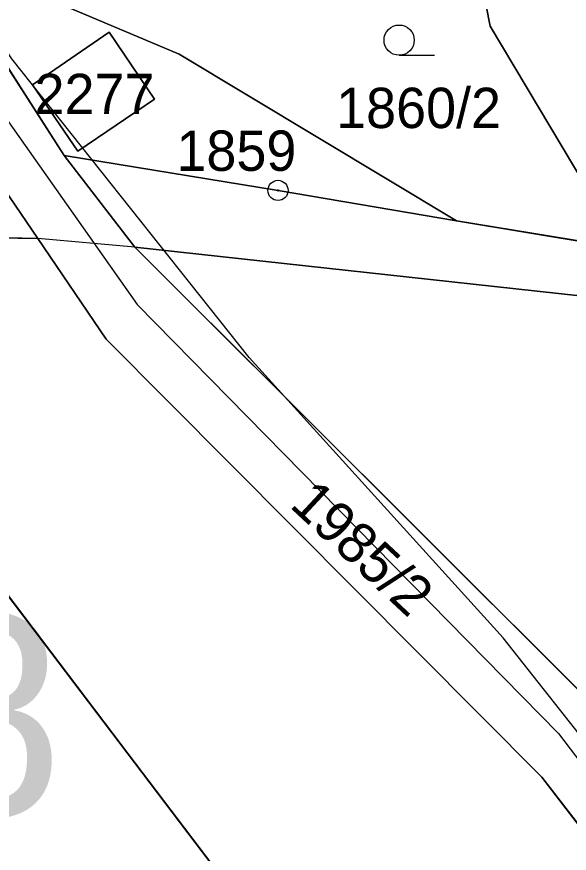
# Model space of a CAD drawing. Extents: x -706130 to -698555, y -971544 to -967260.
# Drawn here: x -703499.63 to -703472.23, y -970544.23 to -970502.76 of the extents above; entities that cross this region are included whole.
import ezdxf

# ---------------------------------------------------------------- set-up
doc = ezdxf.new("R2010")
doc.units = 0
for name, color, linetype in [('BPEJ hranice S', 7, 'Continuous'), ('Docházková izochrona - VLAK N', 7, 'Continuous'), ('Hranice intravilán', 7, 'Continuous'), ('KN_Hranice_parcel', 7, 'Continuous'), ('KN_Parcelni cisla', 7, 'Continuous'), ('KN_Polygon parcely', 7, 'Continuous'), ('KN_POZEMKY_14_OSTATNI PLOCHA', 7, 'Continuous'), ('KN_POZEMKY_5_ZAHRADA', 7, 'Continuous'), ('KN_POZEMKY_7_TTP', 7, 'Continuous'), ('KN_VYUZITI_17_ostatni plocha_ostatni komunikace', 7, 'Continuous'), ('KN_VYUZITI_26_ostatni plocha_jina plocha', 7, 'Continuous'), ('KN_Značky bodu BP', 7, 'Continuous'), ('KN_Značky kultur', 7, 'Continuous'), ('Komunikace mistni obsluzne - osy S', 7, 'Continuous'), ('Plochy N_P ŠRAFY', 7, 'Continuous'), ('Plochy smíšené nezastavěného území všeobecné S', 7, 'Continuous'), ('Plochy smíšené obytné venkovské N', 7, 'Continuous'), ('Plochy smíšené obytné venkovské S', 7, 'Continuous'), ('Plochy verejnych prostranstvi - komunikace ostatni S', 7, 'Continuous'), ('Plochy zeleně sídelní ostatní S', 7, 'Continuous'), ('Plochy zmen_ zastavitelne plochy', 7, 'Continuous'), ('Plochy zmen_ zastavitelne plochy_ZAKL', 7, 'Continuous'), ('Regulační bloky v krajině S', 7, 'Continuous'), ('Regulační bloky zastavitelné N', 7, 'Continuous'), ('Regulační bloky zastavěné S', 7, 'Continuous'), ('Regulační bloky_číslo S NEZAPINAT', 7, 'Continuous'), ('Trasy turistické N', 7, 'Continuous'), ('Vodovodní řady - rozváděcí S', 7, 'Continuous'), ('Zastavene uzemi N', 7, 'Continuous'), ('Zastavene uzemi plochy N', 7, 'Continuous'), ('Zábory hodnocené - plochy', 7, 'Continuous')]:
    doc.layers.add(name, color=color, linetype=linetype)

msp = doc.modelspace()

# ---------------------------------------------------------------- linework, layer by layer
at = {"layer": 'BPEJ hranice S'}
for points in [[(-703482.022, -970450.367), (-703480.164, -970462.761), (-703479.854, -970478.254), (-703479.728, -970479.331), (-703479.625, -970480.211), (-703479.172, -970484.08), (-703479.022, -970485.365), (-703478.09, -970493.318), (-703477.088, -970498.421), (-703476.773, -970500.029), (-703476.143, -970503.233), (-703469.568, -970514.242), (-703468.001, -970516.866), (-703467.496, -970517.617), (-703462.581, -970524.92), (-703455.966, -970534.749), (-703453.553, -970538.19)], [(-703453.553, -970538.19), (-703455.966, -970534.749), (-703462.581, -970524.92), (-703467.496, -970517.617), (-703468.001, -970516.866), (-703469.568, -970514.242), (-703476.143, -970503.233), (-703476.773, -970500.029), (-703477.088, -970498.421), (-703478.09, -970493.318), (-703476.231, -970493.617), (-703474.271, -970493.933), (-703463.405, -970495.684), (-703451.718, -970497.567)]]:
    msp.add_lwpolyline(points, dxfattribs=at)
at = {"layer": 'Docházková izochrona - VLAK N'}
msp.add_circle((-704165.451, -969778.767), 800, dxfattribs=at)
at = {"layer": 'Hranice intravilán'}
msp.add_lwpolyline([(-703671.68, -970421.04), (-703635.34, -970415.7), (-703598.92, -970415.38), (-703584.57, -970401.94), (-703581.752, -970399.103), (-703575.44, -970405.35), (-703572.42, -970408.81), (-703561.53, -970421.29), (-703561.53, -970421.29), (-703545.45, -970434.87), (-703539.12, -970446.53), (-703530.1, -970456.69), (-703525.04, -970463.09), (-703515.47, -970480.09), (-703510.1, -970487.3), (-703506.19, -970495.76), (-703497.27, -970509.64), (-703493.77, -970514.19), (-703498.59, -970513.76), (-703513.76, -970513.44), (-703532.31, -970511.19), (-703515.55, -970543.43), (-703529.12, -970544), (-703506.01, -970582.94)], dxfattribs=at)
at = {"layer": 'KN_Hranice_parcel'}
for p, q in [((-703506.19, -970495.76), (-703497.27, -970509.64)), ((-703498.59, -970513.76), (-703501.72, -970509.16)), ((-703493.77, -970514.19), (-703497.27, -970509.64)), ((-703477.81, -970512.87), (-703467.36, -970514.61)), ((-703513.76, -970513.44), (-703498.59, -970513.76))]:
    msp.add_line(p, q, dxfattribs=at)
for points in [[(-703477.81, -970512.87), (-703491.58, -970504.61), (-703496.94, -970502.35)], [(-703496.59, -970509.43), (-703498.85, -970506.13), (-703495.05, -970503.53), (-703492.79, -970506.84), (-703496.59, -970509.43)], [(-703497.27, -970509.64), (-703486.67, -970511.37), (-703477.81, -970512.87)], [(-703472.27, -970577.26), (-703488.5, -970546.68), (-703513.76, -970513.44)], [(-703435.9, -970600.45), (-703457.52, -970562.14), (-703466.01, -970550.3), (-703473.58, -970540.46), (-703495.19, -970518.75), (-703498.59, -970513.76)], [(-703493.77, -970514.19), (-703470.1, -970537.81), (-703462.43, -970547.72), (-703453.97, -970560.23), (-703443.67, -970577.78)], [(-703412.23, -970528.86), (-703416, -970528.12), (-703430.69, -970526.61), (-703471.7, -970516.59), (-703493.77, -970514.19)]]:
    msp.add_lwpolyline(points, dxfattribs=at)
at = {"layer": 'KN_Polygon parcely'}
for points in [[(-703416.95, -970645.24), (-703428.02, -970606.74), (-703428.84, -970604.59), (-703432.78, -970597.04), (-703442.73, -970579.48), (-703443.67, -970577.78), (-703453.97, -970560.23), (-703462.43, -970547.72), (-703470.1, -970537.81), (-703493.77, -970514.19), (-703497.27, -970509.64), (-703506.19, -970495.76), (-703510.1, -970487.3), (-703515.47, -970480.09), (-703525.04, -970463.09), (-703530.1, -970456.69), (-703539.12, -970446.53), (-703545.12, -970435.39), (-703545.45, -970434.87), (-703561.53, -970421.29), (-703572.42, -970408.81), (-703575.44, -970405.35), (-703593.78, -970387.2)], [(-703596.35, -970390.14), (-703584.57, -970401.94), (-703581.81, -970404.7), (-703561.99, -970426.7), (-703559.69, -970428.44), (-703556.14, -970431.12), (-703548.45, -970436.56), (-703542.22, -970449.4), (-703528.15, -970465.22), (-703518.5, -970481.76), (-703513.69, -970488.66), (-703509.89, -970497.16), (-703501.72, -970509.16), (-703498.59, -970513.76), (-703495.19, -970518.75), (-703473.58, -970540.46), (-703466.01, -970550.3), (-703457.52, -970562.14), (-703435.9, -970600.45), (-703433.43, -970606.34), (-703419.9, -970645.98)]]:
    msp.add_lwpolyline(points, dxfattribs=at)
for points in [[(-703467.36, -970514.61), (-703472.18, -970500.18), (-703485.86, -970499.73), (-703494.68, -970496.44), (-703497.21, -970490.07), (-703498.44, -970500.19), (-703496.94, -970502.35), (-703491.58, -970504.61), (-703477.81, -970512.87)], [(-703506.19, -970495.76), (-703497.27, -970509.64), (-703486.67, -970511.37), (-703477.81, -970512.87), (-703491.58, -970504.61), (-703496.94, -970502.35), (-703505.55, -970496.22)], [(-703496.59, -970509.43), (-703498.85, -970506.13), (-703495.05, -970503.53), (-703492.79, -970506.84)], [(-703496.59, -970509.43), (-703492.79, -970506.84), (-703495.05, -970503.53), (-703498.85, -970506.13)], [(-703537.56, -970510.55), (-703532.31, -970511.19), (-703513.76, -970513.44), (-703498.59, -970513.76), (-703501.72, -970509.16), (-703515.39, -970509.14), (-703545.23, -970505.86), (-703562.08, -970505.76), (-703529.12, -970544)], [(-703358.47, -970540.7), (-703357.21, -970535.29), (-703376.88, -970531.73), (-703429.22, -970520.08), (-703466.65, -970511.21), (-703467.36, -970514.61), (-703477.81, -970512.87), (-703486.67, -970511.37), (-703497.27, -970509.64), (-703493.77, -970514.19), (-703471.7, -970516.59), (-703430.69, -970526.61), (-703416, -970528.12), (-703412.23, -970528.86), (-703407.32, -970529.83), (-703390.1, -970533.22), (-703379.35, -970535.34)], [(-703488.5, -970546.68), (-703513.76, -970513.44), (-703532.31, -970511.19), (-703515.55, -970543.43), (-703500.79, -970568.99), (-703472.27, -970577.26)], [(-703473.58, -970540.46), (-703495.19, -970518.75), (-703498.59, -970513.76), (-703513.76, -970513.44), (-703488.5, -970546.68), (-703472.27, -970577.26), (-703465, -970593.5), (-703435.9, -970600.45), (-703457.52, -970562.14), (-703466.01, -970550.3)], [(-703471.7, -970516.59), (-703493.77, -970514.19), (-703470.1, -970537.81), (-703462.43, -970547.72), (-703453.97, -970560.23), (-703443.67, -970577.78), (-703428.94, -970564.62), (-703454.61, -970540.37), (-703449.21, -970529.24), (-703421.16, -970540.34), (-703420.52, -970541.15), (-703414.69, -970541.02), (-703412.23, -970528.86), (-703416, -970528.12), (-703430.69, -970526.61)]]:
    msp.add_lwpolyline(points, close=True, dxfattribs=at)
at = {"layer": 'KN_POZEMKY_14_OSTATNI PLOCHA'}
for p, q in [((-703506.19, -970495.76), (-703497.27, -970509.64)), ((-703498.85, -970506.13), (-703495.05, -970503.53)), ((-703495.05, -970503.53), (-703492.79, -970506.84)), ((-703496.59, -970509.43), (-703498.85, -970506.13)), ((-703492.79, -970506.84), (-703496.59, -970509.43)), ((-703498.59, -970513.76), (-703501.72, -970509.16)), ((-703493.77, -970514.19), (-703497.27, -970509.64)), ((-703497.27, -970509.64), (-703486.67, -970511.37)), ((-703497.27, -970509.64), (-703493.77, -970514.19)), ((-703486.67, -970511.37), (-703477.81, -970512.87)), ((-703477.81, -970512.87), (-703467.36, -970514.61)), ((-703495.19, -970518.75), (-703498.59, -970513.76)), ((-703471.7, -970516.59), (-703493.77, -970514.19)), ((-703493.77, -970514.19), (-703470.1, -970537.81)), ((-703473.58, -970540.46), (-703495.19, -970518.75)), ((-703466.01, -970550.3), (-703473.58, -970540.46))]:
    msp.add_line(p, q, dxfattribs=at)
at = {"layer": 'KN_POZEMKY_5_ZAHRADA'}
for p, q in [((-703491.58, -970504.61), (-703496.94, -970502.35)), ((-703477.81, -970512.87), (-703491.58, -970504.61)), ((-703467.36, -970514.61), (-703477.81, -970512.87)), ((-703513.76, -970513.44), (-703488.5, -970546.68)), ((-703470.1, -970537.81), (-703493.77, -970514.19)), ((-703493.77, -970514.19), (-703471.7, -970516.59))]:
    msp.add_line(p, q, dxfattribs=at)
at = {"layer": 'KN_POZEMKY_7_TTP'}
for p, q in [((-703497.27, -970509.64), (-703506.19, -970495.76)), ((-703496.94, -970502.35), (-703491.58, -970504.61)), ((-703495.05, -970503.53), (-703498.85, -970506.13)), ((-703492.79, -970506.84), (-703495.05, -970503.53)), ((-703491.58, -970504.61), (-703477.81, -970512.87)), ((-703498.85, -970506.13), (-703496.59, -970509.43)), ((-703496.59, -970509.43), (-703492.79, -970506.84)), ((-703501.72, -970509.16), (-703498.59, -970513.76)), ((-703486.67, -970511.37), (-703497.27, -970509.64)), ((-703477.81, -970512.87), (-703486.67, -970511.37)), ((-703488.5, -970546.68), (-703513.76, -970513.44)), ((-703513.76, -970513.44), (-703498.59, -970513.76)), ((-703498.59, -970513.76), (-703513.76, -970513.44)), ((-703498.59, -970513.76), (-703495.19, -970518.75)), ((-703495.19, -970518.75), (-703473.58, -970540.46)), ((-703473.58, -970540.46), (-703466.01, -970550.3))]:
    msp.add_line(p, q, dxfattribs=at)
at = {"layer": 'KN_VYUZITI_17_ostatni plocha_ostatni komunikace'}
for p, q in [((-703506.19, -970495.76), (-703497.27, -970509.64)), ((-703498.59, -970513.76), (-703501.72, -970509.16)), ((-703493.77, -970514.19), (-703497.27, -970509.64)), ((-703497.27, -970509.64), (-703486.67, -970511.37)), ((-703497.27, -970509.64), (-703493.77, -970514.19)), ((-703486.67, -970511.37), (-703477.81, -970512.87)), ((-703477.81, -970512.87), (-703467.36, -970514.61)), ((-703495.19, -970518.75), (-703498.59, -970513.76)), ((-703471.7, -970516.59), (-703493.77, -970514.19)), ((-703493.77, -970514.19), (-703470.1, -970537.81)), ((-703473.58, -970540.46), (-703495.19, -970518.75)), ((-703466.01, -970550.3), (-703473.58, -970540.46))]:
    msp.add_line(p, q, dxfattribs=at)
at = {"layer": 'KN_VYUZITI_26_ostatni plocha_jina plocha'}
for p, q in [((-703498.85, -970506.13), (-703495.05, -970503.53)), ((-703495.05, -970503.53), (-703492.79, -970506.84)), ((-703496.59, -970509.43), (-703498.85, -970506.13)), ((-703492.79, -970506.84), (-703496.59, -970509.43))]:
    msp.add_line(p, q, dxfattribs=at)
at = {"layer": 'KN_Značky bodu BP'}
for radius in [0.5, 0.0303]:
    msp.add_circle((-703486.67, -970511.37), radius, dxfattribs=at)
at = {"layer": 'KN_Značky kultur'}
msp.add_line((-703480.663, -970504.67), (-703478.913, -970504.67), dxfattribs=at)
msp.add_circle((-703480.663, -970503.92), 0.75, dxfattribs=at)
at = {"layer": 'Komunikace mistni obsluzne - osy S'}
msp.add_lwpolyline([(-703799.428, -970313.344), (-703772.67, -970319.119), (-703743.027, -970323.757), (-703708.137, -970333.12), (-703680.068, -970339.508), (-703649.725, -970350.621), (-703637.833, -970358.584), (-703617.917, -970371.863), (-703601.041, -970383.676), (-703594.395, -970389.101), (-703577.781, -970405.465), (-703560.38, -970424.891), (-703546.214, -970436.092), (-703539.83, -970448.867), (-703526.801, -970463.743), (-703512.023, -970487.895), (-703508.088, -970496.558), (-703493.66, -970517.034), (-703472.761, -970538.298), (-703457.371, -970558.511), (-703445.042, -970579.512), (-703433.936, -970599.551), (-703430.788, -970606.026), (-703418.218, -970645.464)], dxfattribs=at)
at = {"layer": 'Plochy N_P ŠRAFY'}
for p, q in [((-703506.19, -970495.76), (-703497.27, -970509.64)), ((-703497.27, -970509.64), (-703486.67, -970511.37)), ((-703486.67, -970511.37), (-703477.81, -970512.87)), ((-703477.81, -970512.87), (-703467.36, -970514.61))]:
    msp.add_line(p, q, dxfattribs=at)
at = {"layer": 'Plochy smíšené nezastavěného území všeobecné S'}
for p, q in [((-703498.59, -970513.76), (-703501.72, -970509.16)), ((-703513.76, -970513.44), (-703498.59, -970513.76))]:
    msp.add_line(p, q, dxfattribs=at)
at = {"layer": 'Plochy smíšené obytné venkovské N'}
for p, q in [((-703506.19, -970495.76), (-703497.27, -970509.64)), ((-703497.27, -970509.64), (-703486.67, -970511.37)), ((-703486.67, -970511.37), (-703477.81, -970512.87)), ((-703477.81, -970512.87), (-703467.36, -970514.61))]:
    msp.add_line(p, q, dxfattribs=at)
at = {"layer": 'Plochy smíšené obytné venkovské S'}
for p, q in [((-703486.67, -970511.37), (-703497.27, -970509.64)), ((-703497.27, -970509.64), (-703493.77, -970514.19)), ((-703493.77, -970514.19), (-703470.1, -970537.81))]:
    msp.add_line(p, q, dxfattribs=at)
for points in [[(-703467.36, -970514.61), (-703477.81, -970512.87), (-703486.67, -970511.37)], [(-703472.27, -970577.26), (-703488.5, -970546.68), (-703513.76, -970513.44)]]:
    msp.add_lwpolyline(points, dxfattribs=at)
at = {"layer": 'Plochy verejnych prostranstvi - komunikace ostatni S'}
for points in [[(-703636.11, -970363.08), (-703623.01, -970370.91), (-703622.48, -970371.21), (-703611.55, -970379.16), (-703596.35, -970390.14), (-703584.57, -970401.94), (-703581.81, -970404.7), (-703561.99, -970426.7), (-703559.69, -970428.44), (-703556.14, -970431.12), (-703548.45, -970436.56), (-703542.22, -970449.4), (-703528.15, -970465.22), (-703518.5, -970481.76), (-703513.69, -970488.66), (-703509.89, -970497.16), (-703501.72, -970509.16), (-703498.59, -970513.76), (-703495.19, -970518.75), (-703473.58, -970540.46), (-703466.01, -970550.3), (-703457.52, -970562.14), (-703435.9, -970600.45)], [(-703416.95, -970645.24), (-703428.02, -970606.74), (-703428.84, -970604.59), (-703432.78, -970597.04), (-703442.73, -970579.48), (-703443.67, -970577.78), (-703453.97, -970560.23), (-703462.43, -970547.72), (-703470.1, -970537.81), (-703493.77, -970514.19), (-703497.27, -970509.64), (-703506.19, -970495.76), (-703510.1, -970487.3), (-703515.47, -970480.09), (-703525.04, -970463.09), (-703530.1, -970456.69), (-703539.12, -970446.53), (-703545.12, -970435.39), (-703545.45, -970434.87), (-703561.53, -970421.29), (-703572.42, -970408.81), (-703575.44, -970405.35), (-703593.78, -970387.2)]]:
    msp.add_lwpolyline(points, dxfattribs=at)
at = {"layer": 'Plochy zeleně sídelní ostatní S'}
for p, q in [((-703513.76, -970513.44), (-703488.5, -970546.68)), ((-703498.59, -970513.76), (-703513.76, -970513.44))]:
    msp.add_line(p, q, dxfattribs=at)
msp.add_lwpolyline([(-703466.01, -970550.3), (-703473.58, -970540.46), (-703495.19, -970518.75), (-703498.59, -970513.76)], dxfattribs=at)
at = {"layer": 'Plochy zmen_ zastavitelne plochy'}
msp.add_lwpolyline([(-703506.19, -970495.76), (-703497.27, -970509.64), (-703486.67, -970511.37), (-703477.81, -970512.87), (-703467.36, -970514.61), (-703466.65, -970511.21), (-703458.01, -970469.87)], dxfattribs=at)
at = {"layer": 'Plochy zmen_ zastavitelne plochy_ZAKL'}
msp.add_lwpolyline([(-703506.19, -970495.76), (-703497.27, -970509.64), (-703486.67, -970511.37), (-703477.81, -970512.87), (-703467.36, -970514.61), (-703466.65, -970511.21), (-703458.01, -970469.87)], dxfattribs=at)
at = {"layer": 'Regulační bloky v krajině S'}
for p, q in [((-703498.59, -970513.76), (-703501.72, -970509.16)), ((-703513.76, -970513.44), (-703498.59, -970513.76)), ((-703513.76, -970513.44), (-703488.5, -970546.68)), ((-703498.59, -970513.76), (-703513.76, -970513.44)), ((-703466.01, -970550.3), (-703473.58, -970540.46))]:
    msp.add_line(p, q, dxfattribs=at)
msp.add_lwpolyline([(-703473.58, -970540.46), (-703495.19, -970518.75), (-703498.59, -970513.76)], dxfattribs=at)
at = {"layer": 'Regulační bloky zastavitelné N'}
msp.add_lwpolyline([(-703506.19, -970495.76), (-703497.27, -970509.64), (-703486.67, -970511.37), (-703477.81, -970512.87), (-703467.36, -970514.61), (-703466.65, -970511.21), (-703458.01, -970469.87)], dxfattribs=at)
at = {"layer": 'Regulační bloky zastavěné S'}
for p, q in [((-703486.67, -970511.37), (-703497.27, -970509.64)), ((-703497.27, -970509.64), (-703493.77, -970514.19)), ((-703493.77, -970514.19), (-703470.1, -970537.81))]:
    msp.add_line(p, q, dxfattribs=at)
for points in [[(-703636.11, -970363.08), (-703623.01, -970370.91), (-703622.48, -970371.21), (-703611.55, -970379.16), (-703596.35, -970390.14), (-703584.57, -970401.94), (-703581.81, -970404.7), (-703561.99, -970426.7), (-703559.69, -970428.44), (-703556.14, -970431.12), (-703548.45, -970436.56), (-703542.22, -970449.4), (-703528.15, -970465.22), (-703518.5, -970481.76), (-703513.69, -970488.66), (-703509.89, -970497.16), (-703501.72, -970509.16), (-703498.59, -970513.76), (-703495.19, -970518.75), (-703473.58, -970540.46), (-703466.01, -970550.3), (-703457.52, -970562.14), (-703435.9, -970600.45)], [(-703432.78, -970597.04), (-703442.73, -970579.48), (-703443.67, -970577.78), (-703453.97, -970560.23), (-703462.43, -970547.72), (-703470.1, -970537.81), (-703493.77, -970514.19), (-703497.27, -970509.64), (-703506.19, -970495.76), (-703510.1, -970487.3), (-703515.47, -970480.09), (-703525.04, -970463.09), (-703530.1, -970456.69), (-703539.12, -970446.53), (-703545.12, -970435.39), (-703545.45, -970434.87), (-703561.53, -970421.29), (-703572.42, -970408.81), (-703575.44, -970405.35), (-703593.78, -970387.2)], [(-703467.36, -970514.61), (-703477.81, -970512.87), (-703486.67, -970511.37)], [(-703472.27, -970577.26), (-703488.5, -970546.68), (-703513.76, -970513.44)]]:
    msp.add_lwpolyline(points, dxfattribs=at)
at = {"layer": 'Trasy turistické N'}
msp.add_lwpolyline([(-703639.36, -970354.95), (-703605.17, -970378.02), (-703599.73, -970382.19), (-703593.78, -970387.2), (-703575.44, -970405.35), (-703561.53, -970421.29), (-703545.45, -970434.87), (-703539.12, -970446.53), (-703530.1, -970456.69), (-703525.04, -970463.09), (-703515.47, -970480.09), (-703510.1, -970487.3), (-703506.19, -970495.76), (-703497.27, -970509.64), (-703493.77, -970514.19), (-703470.1, -970537.81), (-703462.43, -970547.72), (-703453.97, -970560.23), (-703443.67, -970577.78), (-703432.78, -970597.04), (-703428.84, -970604.59), (-703428.02, -970606.74), (-703416.95, -970645.24)], dxfattribs=at)
at = {"layer": 'Vodovodní řady - rozváděcí S'}
msp.add_lwpolyline([(-703414.392, -970657.693), (-703429.867, -970607.822), (-703442.266, -970580.55), (-703453.418, -970563.041), (-703463.4, -970548.877), (-703475.5, -970533.543), (-703488.102, -970519.658), (-703499.868, -970504.849), (-703513.523, -970483.871), (-703531.459, -970457.7), (-703535.385, -970452.279), (-703550.662, -970437.263), (-703601.286, -970390.979), (-703638.654, -970361.134), (-703658.242, -970351.978), (-703680.412, -970345.708), (-703705.115, -970338.641), (-703778.014, -970321.904)], dxfattribs=at)
at = {"layer": 'Zastavene uzemi N'}
msp.add_lwpolyline([(-703671.68, -970421.04), (-703635.34, -970415.7), (-703634.18, -970419.42), (-703597.37, -970419.27), (-703581.81, -970404.7), (-703561.99, -970426.7), (-703559.69, -970428.44), (-703556.14, -970431.12), (-703548.45, -970436.56), (-703542.22, -970449.4), (-703528.15, -970465.22), (-703518.5, -970481.76), (-703513.69, -970488.66), (-703509.89, -970497.16), (-703501.72, -970509.16), (-703498.59, -970513.76), (-703513.76, -970513.44), (-703532.31, -970511.19), (-703537.56, -970510.55), (-703529.12, -970544), (-703506.01, -970582.94), (-703496.74, -970590.39), (-703433.43, -970606.34), (-703419.9, -970645.98)], dxfattribs=at)
at = {"layer": 'Zastavene uzemi plochy N'}
msp.add_lwpolyline([(-703671.68, -970421.04), (-703635.34, -970415.7), (-703634.18, -970419.42), (-703597.37, -970419.27), (-703581.81, -970404.7), (-703561.99, -970426.7), (-703559.69, -970428.44), (-703556.14, -970431.12), (-703548.45, -970436.56), (-703542.22, -970449.4), (-703528.15, -970465.22), (-703518.5, -970481.76), (-703513.69, -970488.66), (-703509.89, -970497.16), (-703501.72, -970509.16), (-703498.59, -970513.76), (-703513.76, -970513.44), (-703532.31, -970511.19), (-703537.56, -970510.55), (-703529.12, -970544), (-703506.01, -970582.94), (-703496.74, -970590.39), (-703433.43, -970606.34), (-703419.9, -970645.98)], dxfattribs=at)
at = {"layer": 'Zábory hodnocené - plochy'}
msp.add_lwpolyline([(-703506.19, -970495.76), (-703497.27, -970509.64), (-703486.67, -970511.37), (-703477.81, -970512.87), (-703467.36, -970514.61), (-703466.65, -970511.21), (-703458.01, -970469.87)], dxfattribs=at)

# ---------------------------------------------------------------- texts
at = {"layer": 'KN_Parcelni cisla'}
for s, p in [('2277', (-703498.746, -970507.589)), ('1860/2', (-703483.79, -970508.28)), ('1859', (-703491.71, -970510.4))]:
    msp.add_text(s, height=2, dxfattribs=at).set_placement(p)
msp.add_text('1985/2', height=2, rotation=317, dxfattribs=at).set_placement((-703486.149, -970527.029))
at = {"layer": 'Regulační bloky_číslo S NEZAPINAT'}
msp.add_text('008', height=10, dxfattribs=at).set_placement((-703519.625, -970542.386))

doc.saveas('drawing.dxf')
